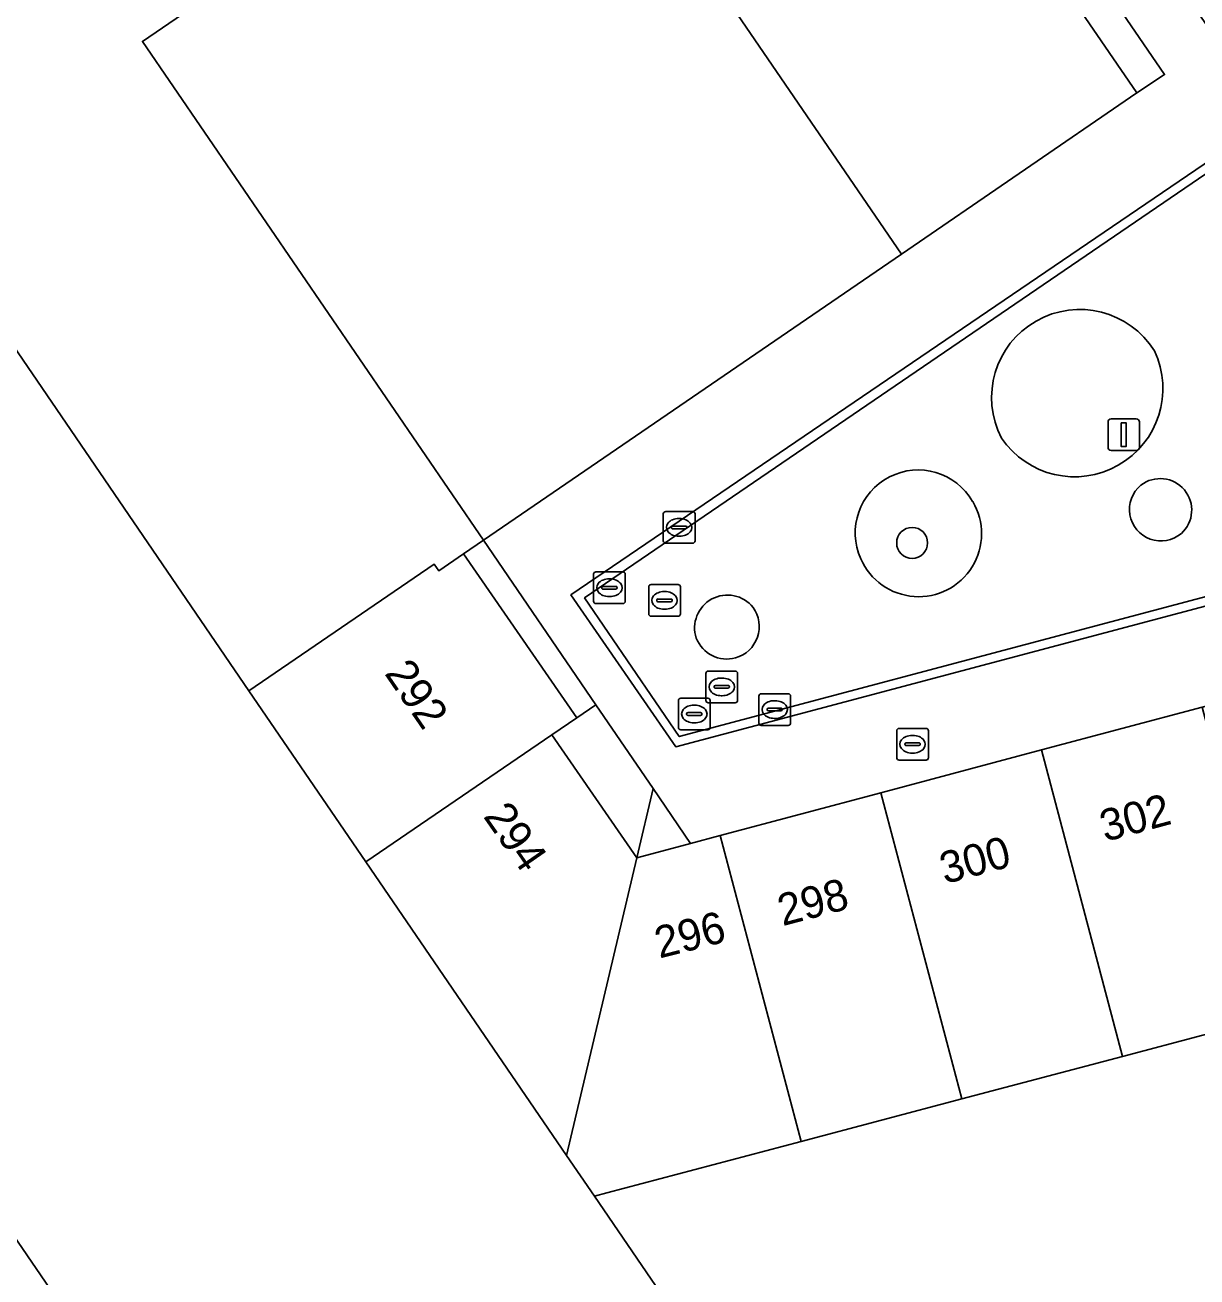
# Model space of a CAD drawing. Extents: x 155275 to 156265, y 382654 to 383635.
# Drawn here: x 155842.67 to 155879.68, y 383113.28 to 383152.82 of the extents above; entities that cross this region are included whole.
import ezdxf

# ---------------------------------------------------------------- set-up
doc = ezdxf.new("R2010")
doc.units = 0
for name, color, linetype in [('IMGEO_Boom', 7, 'Continuous'), ('IMGEO_Brandkraan', 7, 'Continuous'), ('IMGEO_Erf', 7, 'Continuous'), ('IMGEO_Groenvoorziening', 7, 'Continuous'), ('IMGEO_Kolk', 7, 'Continuous'), ('IMGEO_Lichtmast', 7, 'Continuous'), ('IMGEO_Muur', 7, 'Continuous'), ('IMGEO_Pand', 7, 'Continuous'), ('IMGEO_Pand_nummerreeks', 7, 'Continuous'), ('IMGEO_Pand_overbouw', 7, 'Continuous'), ('IMGEO_Rioolput', 7, 'Continuous'), ('IMGEO_Voetpad_gesloten', 7, 'Continuous'), ('IMGEO_Voetpad_open', 7, 'Continuous')]:
    doc.layers.add(name, color=color, linetype=linetype)

msp = doc.modelspace()

# ---------------------------------------------------------------- linework, layer by layer
at = {"layer": 'IMGEO_Boom'}
msp.add_circle((155870.685, 383136.464), 0.489, dxfattribs=at)
at = {"layer": 'IMGEO_Brandkraan'}
for p, q in [((155870.197, 383129.679), (155870.197, 383130.531)), ((155870.272, 383130.605), (155871.124, 383130.605)), ((155870.685, 383130.385), (155870.71, 383130.385)), ((155871.198, 383130.531), (155871.198, 383129.679)), ((155870.456, 383130.099), (155870.456, 383130.111)), ((155870.894, 383130.062), (155870.496, 383130.062)), ((155870.499, 383130.148), (155870.897, 383130.148)), ((155870.94, 383130.111), (155870.94, 383130.099)), ((155871.124, 383129.605), (155870.272, 383129.605)), ((155870.708, 383129.825), (155870.683, 383129.825))]:
    msp.add_line(p, q, dxfattribs=at)
for points in [[(155870.197, 383129.679), (155870.197, 383130.531)], [(155870.272, 383130.605), (155871.124, 383130.605)], [(155871.198, 383130.531), (155871.198, 383129.679)], [(155871.124, 383129.605), (155870.272, 383129.605)]]:
    msp.add_lwpolyline(points, dxfattribs=at)
for centre, radius, start, end in [((155870.274, 383130.529), 0.0765, 91.552, 178.448), ((155870.274, 383130.529), 0.0765, 91.552, 178.448), ((155871.122, 383130.529), 0.0765, 1.552, 88.448), ((155871.122, 383130.529), 0.0765, 1.552, 88.448), ((155870.496, 383130.108), 0.0403, 85.8775, 175.7526), ((155870.493, 383130.098), 0.0366, 178.938, 274.7102), ((155870.897, 383130.105), 0.043, 264.8664, 352.4533), ((155870.901, 383130.11), 0.0386, 1.7309, 96.639), ((155870.274, 383129.681), 0.0765, 181.552, 268.448), ((155870.274, 383129.681), 0.0765, 181.552, 268.448), ((155871.122, 383129.681), 0.0765, 271.552, 358.448), ((155871.122, 383129.681), 0.0765, 271.552, 358.448)]:
    msp.add_arc(centre, radius, start, end, dxfattribs=at)
for centre, major_axis, ratio, start_param, end_param in [((155870.684, 383130.105), (-0.387, 0.002), 0.722429, 4.712389, 7.853982), ((155870.709, 383130.105), (-0.39, 0.002), 0.717154, 1.570796, 4.712389)]:
    msp.add_ellipse(centre, major_axis=major_axis, ratio=ratio, start_param=start_param, end_param=end_param, dxfattribs=at)
at = {"layer": 'IMGEO_Erf'}
msp.add_lwpolyline([(155859.58, 383161.33), (155846.372, 383152.299), (155857.147, 383136.552), (155870.344, 383145.585)], close=True, dxfattribs=at)
msp.add_lwpolyline([(155998.212, 383109.04), (155940.754, 383129.934), (155934.688, 383132.207), (155935.166, 383133.515), (155931.933, 383134.713), (155917.926, 383131.003), (155912.851, 383129.658), (155907.776, 383128.314), (155902.701, 383126.97), (155897.626, 383125.626), (155892.551, 383124.282), (155887.476, 383122.937), (155882.401, 383121.593), (155877.326, 383120.249), (155872.251, 383118.905), (155867.176, 383117.561), (155861.037, 383115.935), (155860.647, 383115.831), (155864.977, 383109.495)], dxfattribs=at)
at = {"layer": 'IMGEO_Groenvoorziening'}
for centre, radius, start, end in [((155875.978, 383141.052), 2.783, 31.954, 207.39), ((155875.814, 383141.34), 2.789, 214.2119, 25.1322), ((155870.873, 383136.78), 1.987, 29.9021, 204.4414), ((155878.544, 383137.52), 0.995, 129.5424, 310.3047), ((155878.519, 383137.499), 0.996, 312.1831, 127.664), ((155870.887, 383136.754), 1.989, 203.5957, 30.7478), ((155864.851, 383133.78), 1.037, 38.6007, 198.172), ((155864.827, 383133.825), 1.029, 285.7484, 35.8126), ((155864.827, 383133.826), 1.029, 200.999, 285.7231)]:
    msp.add_arc(centre, radius, start, end, dxfattribs=at)
at = {"layer": 'IMGEO_Kolk'}
for p, q in [((155862.9, 383137.454), (155863.752, 383137.454)), ((155862.825, 383136.528), (155862.825, 383137.38)), ((155863.313, 383137.234), (155863.338, 383137.234)), ((155863.826, 383137.38), (155863.826, 383136.528)), ((155863.084, 383136.948), (155863.084, 383136.96)), ((155863.522, 383136.911), (155863.124, 383136.911)), ((155863.127, 383136.997), (155863.525, 383136.997)), ((155863.336, 383136.674), (155863.311, 383136.674)), ((155863.568, 383136.96), (155863.568, 383136.948)), ((155863.752, 383136.454), (155862.9, 383136.454)), ((155864.171, 383131.491), (155864.171, 383132.343)), ((155864.246, 383132.417), (155865.098, 383132.417)), ((155865.172, 383132.343), (155865.172, 383131.491)), ((155864.43, 383131.911), (155864.43, 383131.923)), ((155864.473, 383131.96), (155864.871, 383131.96)), ((155864.659, 383132.197), (155864.684, 383132.197)), ((155864.914, 383131.923), (155864.914, 383131.911)), ((155863.378, 383131.56), (155864.23, 383131.56)), ((155864.868, 383131.874), (155864.47, 383131.874)), ((155864.682, 383131.637), (155864.657, 383131.637)), ((155865.843, 383130.775), (155865.843, 383131.627)), ((155865.918, 383131.701), (155866.77, 383131.701)), ((155866.844, 383131.627), (155866.844, 383130.775)), ((155863.303, 383130.634), (155863.303, 383131.486)), ((155863.791, 383131.34), (155863.816, 383131.34)), ((155865.098, 383131.417), (155864.246, 383131.417)), ((155864.304, 383131.486), (155864.304, 383130.634)), ((155866.102, 383131.195), (155866.102, 383131.207)), ((155866.54, 383131.158), (155866.142, 383131.158)), ((155866.145, 383131.244), (155866.543, 383131.244)), ((155866.331, 383131.481), (155866.356, 383131.481)), ((155866.586, 383131.207), (155866.586, 383131.195)), ((155863.562, 383131.054), (155863.562, 383131.066)), ((155864, 383131.017), (155863.602, 383131.017)), ((155863.605, 383131.103), (155864.003, 383131.103)), ((155863.814, 383130.78), (155863.789, 383130.78)), ((155864.046, 383131.066), (155864.046, 383131.054)), ((155866.354, 383130.921), (155866.329, 383130.921)), ((155864.23, 383130.56), (155863.378, 383130.56)), ((155866.77, 383130.701), (155865.918, 383130.701))]:
    msp.add_line(p, q, dxfattribs=at)
for points in [[(155862.9, 383137.454), (155863.752, 383137.454)], [(155862.825, 383136.528), (155862.825, 383137.38)], [(155863.826, 383137.38), (155863.826, 383136.528)], [(155863.752, 383136.454), (155862.9, 383136.454)], [(155864.171, 383131.491), (155864.171, 383132.343)], [(155864.246, 383132.417), (155865.098, 383132.417)], [(155865.172, 383132.343), (155865.172, 383131.491)], [(155863.378, 383131.56), (155864.23, 383131.56)], [(155865.843, 383130.775), (155865.843, 383131.627)], [(155865.918, 383131.701), (155866.77, 383131.701)], [(155866.844, 383131.627), (155866.844, 383130.775)], [(155863.303, 383130.634), (155863.303, 383131.486)], [(155865.098, 383131.417), (155864.246, 383131.417)], [(155864.304, 383131.486), (155864.304, 383130.634)], [(155864.23, 383130.56), (155863.378, 383130.56)], [(155866.77, 383130.701), (155865.918, 383130.701)]]:
    msp.add_lwpolyline(points, dxfattribs=at)
for centre, radius, start, end in [((155862.902, 383137.378), 0.0765, 91.552, 178.448), ((155862.902, 383137.378), 0.0765, 91.552, 178.448), ((155863.75, 383137.378), 0.0765, 1.552, 88.448), ((155863.75, 383137.378), 0.0765, 1.552, 88.448), ((155863.124, 383136.957), 0.0403, 85.8775, 175.7526), ((155863.121, 383136.947), 0.0366, 178.938, 274.7102), ((155863.525, 383136.954), 0.043, 264.8664, 352.4533), ((155863.529, 383136.959), 0.0386, 1.7309, 96.639), ((155862.902, 383136.53), 0.0765, 181.552, 268.448), ((155862.902, 383136.53), 0.0765, 181.552, 268.448), ((155863.75, 383136.53), 0.0765, 271.552, 358.448), ((155863.75, 383136.53), 0.0765, 271.552, 358.448), ((155864.248, 383132.341), 0.0765, 91.552, 178.448), ((155864.248, 383132.341), 0.0765, 91.552, 178.448), ((155865.096, 383132.341), 0.0765, 1.552, 88.448), ((155865.096, 383132.341), 0.0765, 1.552, 88.448), ((155864.47, 383131.92), 0.0403, 85.8775, 175.7526), ((155864.875, 383131.922), 0.0386, 1.7309, 96.639), ((155863.38, 383131.484), 0.0765, 91.552, 178.448), ((155863.38, 383131.484), 0.0765, 91.552, 178.448), ((155864.228, 383131.484), 0.0765, 1.552, 88.448), ((155864.228, 383131.484), 0.0765, 1.552, 88.448), ((155864.467, 383131.91), 0.0366, 178.938, 274.7102), ((155864.871, 383131.917), 0.043, 264.8664, 352.4533), ((155865.92, 383131.625), 0.0765, 91.552, 178.448), ((155865.92, 383131.625), 0.0765, 91.552, 178.448), ((155866.768, 383131.625), 0.0765, 1.552, 88.448), ((155866.768, 383131.625), 0.0765, 1.552, 88.448), ((155864.248, 383131.493), 0.0765, 181.552, 268.448), ((155864.248, 383131.493), 0.0765, 181.552, 268.448), ((155865.096, 383131.493), 0.0765, 271.552, 358.448), ((155865.096, 383131.493), 0.0765, 271.552, 358.448), ((155866.142, 383131.204), 0.0403, 85.8775, 175.7526), ((155866.139, 383131.194), 0.0366, 178.938, 274.7102), ((155866.543, 383131.201), 0.043, 264.8664, 352.4533), ((155866.547, 383131.206), 0.0386, 1.7309, 96.639), ((155863.602, 383131.063), 0.0403, 85.8775, 175.7526), ((155863.599, 383131.053), 0.0366, 178.938, 274.7102), ((155864.003, 383131.06), 0.043, 264.8664, 352.4533), ((155864.007, 383131.065), 0.0386, 1.7309, 96.639), ((155865.92, 383130.777), 0.0765, 181.552, 268.448), ((155865.92, 383130.777), 0.0765, 181.552, 268.448), ((155866.768, 383130.777), 0.0765, 271.552, 358.448), ((155866.768, 383130.777), 0.0765, 271.552, 358.448), ((155863.38, 383130.636), 0.0765, 181.552, 268.448), ((155863.38, 383130.636), 0.0765, 181.552, 268.448), ((155864.228, 383130.636), 0.0765, 271.552, 358.448), ((155864.228, 383130.636), 0.0765, 271.552, 358.448)]:
    msp.add_arc(centre, radius, start, end, dxfattribs=at)
for centre, major_axis, ratio, start_param, end_param in [((155863.312, 383136.954), (-0.387, 0.002), 0.722429, 4.712389, 7.853982), ((155863.337, 383136.954), (-0.39, 0.002), 0.717154, 1.570796, 4.712389), ((155864.658, 383131.917), (-0.387, 0.002), 0.722429, 4.712389, 7.853982), ((155864.683, 383131.917), (-0.39, 0.002), 0.717154, 1.570796, 4.712389), ((155863.79, 383131.06), (-0.387, 0.002), 0.722429, 4.712389, 7.853982), ((155863.815, 383131.06), (-0.39, 0.002), 0.717154, 1.570796, 4.712389), ((155866.33, 383131.201), (-0.387, 0.002), 0.722429, 4.712389, 7.853982), ((155866.355, 383131.201), (-0.39, 0.002), 0.717154, 1.570796, 4.712389)]:
    msp.add_ellipse(centre, major_axis=major_axis, ratio=ratio, start_param=start_param, end_param=end_param, dxfattribs=at)
at = {"layer": 'IMGEO_Lichtmast'}
for p, q in [((155876.871, 383139.482), (155876.871, 383140.282)), ((155876.871, 383140.282), (155876.871, 383139.482)), ((155876.971, 383140.382), (155877.761, 383140.382)), ((155877.761, 383140.382), (155876.971, 383140.382)), ((155877.861, 383140.282), (155877.861, 383139.482)), ((155877.861, 383139.482), (155877.861, 383140.282)), ((155877.761, 383139.382), (155876.971, 383139.382)), ((155876.971, 383139.382), (155877.761, 383139.382))]:
    msp.add_line(p, q, dxfattribs=at)
msp.add_lwpolyline([(155877.291, 383140.257), (155877.441, 383140.257), (155877.441, 383139.507), (155877.291, 383139.507), (155877.291, 383140.257)], dxfattribs=at)
for centre, start, end in [((155876.971, 383140.282), 90, 180), ((155876.971, 383140.282), 90, 180), ((155877.761, 383140.282), 0, 90), ((155877.761, 383140.282), 360, 90), ((155876.971, 383139.482), 180, 270), ((155876.971, 383139.482), 180, 270), ((155877.761, 383139.482), 270, 0), ((155877.761, 383139.482), 270, 0)]:
    msp.add_arc(centre, 0.1, start, end, dxfattribs=at)
at = {"layer": 'IMGEO_Muur'}
msp.add_lwpolyline([(155857.147, 383136.552), (155870.344, 383145.585)], dxfattribs=at)
at = {"layer": 'IMGEO_Pand'}
for points in [[(155859.58, 383161.33), (155870.344, 383145.585), (155877.781, 383150.676), (155873.417, 383157.058), (155870.168, 383161.81), (155856.897, 383181.221), (155821.394, 383173.271), (155823.359, 383170.395), (155826.951, 383165.138), (155835.14, 383153.15), (155838.796, 383147.806), (155849.738, 383131.795), (155855.586, 383135.793), (155855.731, 383135.583), (155856.519, 383136.122), (155857.147, 383136.552), (155846.372, 383152.299)], [(155856.519, 383136.122), (155855.731, 383135.583), (155855.586, 383135.793), (155849.738, 383131.795), (155853.434, 383126.387), (155859.307, 383130.402), (155860.095, 383130.941)], [(155879.846, 383131.275), (155874.772, 383129.925), (155877.326, 383120.249), (155882.401, 383121.593)], [(155853.434, 383126.387), (155859.767, 383117.12), (155861.985, 383126.523), (155859.307, 383130.402)], [(155872.251, 383118.905), (155877.326, 383120.249), (155874.772, 383129.925), (155869.699, 383128.575)], [(155872.251, 383118.905), (155869.699, 383128.575), (155864.626, 383127.224), (155867.176, 383117.561)], [(155861.985, 383126.523), (155859.767, 383117.12), (155860.647, 383115.831), (155861.037, 383115.935), (155867.176, 383117.561), (155864.626, 383127.224), (155863.68, 383126.972)]]:
    msp.add_lwpolyline(points, close=True, dxfattribs=at)
msp.add_lwpolyline([(155821.008, 383105.482), (155833.887, 383114.3), (155832.395, 383116.556), (155831.877, 383117.316), (155828.213, 383122.825), (155833.573, 383126.502), (155837.868, 383120.27), (155837.927, 383120.185), (155838.3, 383120.435), (155850.728, 383102.278), (155850.932, 383102.417), (155856.704, 383106.35), (155861.187, 383099.726), (155862.607, 383100.608), (155862.029, 383101.349), (155864.977, 383109.495), (155860.647, 383115.831), (155859.767, 383117.12), (155853.434, 383126.387), (155849.738, 383131.795), (155838.796, 383147.806)], dxfattribs=at)
at = {"layer": 'IMGEO_Pand_overbouw'}
for points in [[(155858.008, 383181.485), (155856.897, 383181.221), (155870.168, 383161.81), (155873.417, 383157.058), (155877.781, 383150.676), (155878.659, 383151.254), (155874.289, 383157.65), (155871.046, 383162.398)], [(155857.147, 383136.552), (155856.519, 383136.122), (155860.095, 383130.941), (155860.694, 383131.351)], [(155860.694, 383131.351), (155860.095, 383130.941), (155859.307, 383130.402), (155861.985, 383126.523), (155862.5, 383128.704)], [(155861.985, 383126.523), (155863.68, 383126.972), (155862.5, 383128.704)]]:
    msp.add_lwpolyline(points, close=True, dxfattribs=at)
at = {"layer": 'IMGEO_Rioolput'}
for p, q in [((155860.623, 383134.623), (155860.623, 383135.475)), ((155860.698, 383135.549), (155861.55, 383135.549)), ((155861.624, 383135.475), (155861.624, 383134.623)), ((155860.925, 383135.092), (155861.323, 383135.092)), ((155861.111, 383135.329), (155861.136, 383135.329)), ((155862.438, 383135.149), (155863.29, 383135.149)), ((155860.882, 383135.043), (155860.882, 383135.055)), ((155861.32, 383135.006), (155860.922, 383135.006)), ((155861.134, 383134.769), (155861.109, 383134.769)), ((155861.366, 383135.055), (155861.366, 383135.043)), ((155862.363, 383134.223), (155862.363, 383135.075)), ((155862.665, 383134.692), (155863.063, 383134.692)), ((155862.851, 383134.929), (155862.876, 383134.929)), ((155863.364, 383135.075), (155863.364, 383134.223)), ((155861.55, 383134.549), (155860.698, 383134.549)), ((155862.622, 383134.643), (155862.622, 383134.655)), ((155863.06, 383134.606), (155862.662, 383134.606)), ((155862.874, 383134.369), (155862.849, 383134.369)), ((155863.106, 383134.655), (155863.106, 383134.643)), ((155863.29, 383134.149), (155862.438, 383134.149))]:
    msp.add_line(p, q, dxfattribs=at)
for points in [[(155860.623, 383134.623), (155860.623, 383135.475)], [(155860.698, 383135.549), (155861.55, 383135.549)], [(155861.624, 383135.475), (155861.624, 383134.623)], [(155862.438, 383135.149), (155863.29, 383135.149)], [(155862.363, 383134.223), (155862.363, 383135.075)], [(155863.364, 383135.075), (155863.364, 383134.223)], [(155861.55, 383134.549), (155860.698, 383134.549)], [(155863.29, 383134.149), (155862.438, 383134.149)]]:
    msp.add_lwpolyline(points, dxfattribs=at)
for centre, radius, start, end in [((155860.7, 383135.473), 0.0765, 91.552, 178.448), ((155860.7, 383135.473), 0.0765, 91.552, 178.448), ((155861.548, 383135.473), 0.0765, 1.552, 88.448), ((155861.548, 383135.473), 0.0765, 1.552, 88.448), ((155860.922, 383135.052), 0.0403, 85.8775, 175.7526), ((155861.327, 383135.054), 0.0386, 1.7309, 96.639), ((155862.44, 383135.073), 0.0765, 91.552, 178.448), ((155862.44, 383135.073), 0.0765, 91.552, 178.448), ((155863.288, 383135.073), 0.0765, 1.552, 88.448), ((155863.288, 383135.073), 0.0765, 1.552, 88.448), ((155860.919, 383135.042), 0.0366, 178.938, 274.7102), ((155861.323, 383135.049), 0.043, 264.8664, 352.4533), ((155862.662, 383134.652), 0.0403, 85.8775, 175.7526), ((155863.067, 383134.654), 0.0386, 1.7309, 96.639), ((155860.7, 383134.625), 0.0765, 181.552, 268.448), ((155860.7, 383134.625), 0.0765, 181.552, 268.448), ((155861.548, 383134.625), 0.0765, 271.552, 358.448), ((155861.548, 383134.625), 0.0765, 271.552, 358.448), ((155862.659, 383134.642), 0.0366, 178.938, 274.7102), ((155863.063, 383134.649), 0.043, 264.8664, 352.4533), ((155862.44, 383134.225), 0.0765, 181.552, 268.448), ((155862.44, 383134.225), 0.0765, 181.552, 268.448), ((155863.288, 383134.225), 0.0765, 271.552, 358.448), ((155863.288, 383134.225), 0.0765, 271.552, 358.448)]:
    msp.add_arc(centre, radius, start, end, dxfattribs=at)
for centre, major_axis, ratio, start_param, end_param in [((155861.11, 383135.049), (-0.387, 0.002), 0.722429, 4.712389, 7.853982), ((155861.135, 383135.049), (-0.39, 0.002), 0.717154, 1.570796, 4.712389), ((155862.85, 383134.649), (-0.387, 0.002), 0.722429, 4.712389, 7.853982), ((155862.875, 383134.649), (-0.39, 0.002), 0.717154, 1.570796, 4.712389)]:
    msp.add_ellipse(centre, major_axis=major_axis, ratio=ratio, start_param=start_param, end_param=end_param, dxfattribs=at)
at = {"layer": 'IMGEO_Voetpad_gesloten'}
msp.add_lwpolyline([(155902.448, 383191.426), (155902.172, 383191.367), (155931.5, 383148.452), (155863.327, 383130.346), (155860.338, 383134.727), (155882.417, 383149.798), (155876.216, 383158.871), (155875.989, 383158.653), (155882.014, 383149.858), (155859.907, 383134.822), (155863.219, 383130.024), (155931.963, 383148.284)], close=True, dxfattribs=at)
at = {"layer": 'IMGEO_Voetpad_open'}
for points in [[(155897.01, 383170.606), (155885.329, 383187.66), (155860.322, 383182.022), (155872.869, 383163.723), (155876.216, 383158.871), (155882.417, 383149.798), (155860.338, 383134.727), (155863.327, 383130.346), (155931.5, 383148.452), (155902.172, 383191.367)], [(155931.963, 383148.284), (155863.219, 383130.024), (155859.907, 383134.822), (155882.014, 383149.858), (155875.989, 383158.653)], [(155873.417, 383157.058), (155877.781, 383150.676), (155870.344, 383145.585), (155857.147, 383136.552), (155856.519, 383136.122), (155860.095, 383130.941), (155859.307, 383130.402), (155861.985, 383126.523), (155863.68, 383126.972), (155864.626, 383127.224), (155869.699, 383128.575), (155874.772, 383129.925), (155879.846, 383131.275), (155884.919, 383132.626), (155889.993, 383133.976), (155895.066, 383135.326), (155900.139, 383136.677), (155905.213, 383138.027), (155910.286, 383139.378), (155915.359, 383140.728)], [(155819.311, 383103.38), (155839.244, 383096.118), (155854.227, 383090.659), (155860.149, 383088.414), (155905.553, 383071.987), (155906.289, 383074.293), (155860.971, 383090.709), (155855.074, 383092.872), (155856.519, 383096.556), (155855.446, 383095.825), (155855.243, 383095.682), (155850.728, 383102.278), (155838.3, 383120.435), (155837.927, 383120.185), (155837.868, 383120.27), (155832.395, 383116.556), (155833.887, 383114.3), (155821.008, 383105.482)]]:
    msp.add_lwpolyline(points, dxfattribs=at)
for centre, radius, start, end in [((155875.978, 383141.052), 2.783, 31.954, 207.39), ((155875.814, 383141.34), 2.789, 214.2119, 25.1322), ((155870.873, 383136.78), 1.987, 29.9021, 204.4414), ((155878.544, 383137.52), 0.995, 129.5424, 310.3047), ((155878.519, 383137.499), 0.996, 312.1831, 127.664), ((155870.887, 383136.754), 1.989, 203.5957, 30.7478), ((155864.851, 383133.78), 1.037, 38.6007, 198.172), ((155864.827, 383133.825), 1.029, 285.7484, 35.8126), ((155864.827, 383133.826), 1.029, 200.999, 285.7231)]:
    msp.add_arc(centre, radius, start, end, dxfattribs=at)

# ---------------------------------------------------------------- texts
at = {"layer": 'IMGEO_Pand_nummerreeks'}
for s, rotation, p in [('292', 304.446, (155853.998, 383132.342)), ('302', 15.1509, (155876.776, 383127.018)), ('294', 304.8101, (155857.119, 383127.826)), ('300', 15.0039, (155871.715, 383125.683)), ('298', 14.8684, (155866.592, 383124.357)), ('296', 14.262, (155862.702, 383123.335))]:
    msp.add_text(s, height=1, rotation=rotation, dxfattribs=at).set_placement(p)

doc.saveas('drawing.dxf')
